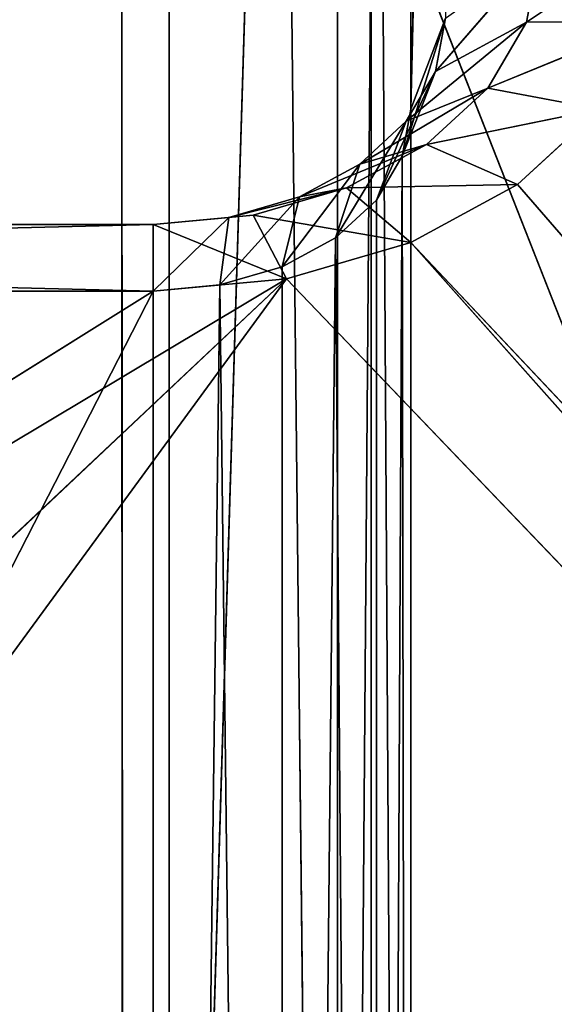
# Model space of a CAD drawing. Extents: x 202 to 257, y 0 to 134.
# Tile 401 of 491: x 240.16 to 241.2, y 88.03 to 89.94. Entities that reach past the tile are written whole.
import ezdxf

# ---------------------------------------------------------------- set-up
doc = ezdxf.new("R2010")
doc.units = 0
doc.header["$LTSCALE"] = 25.4
doc.layers.get('0').update_dxf_attribs({"color": 13, "linetype": 'CONTINUOUS'})

# ---------------------------------------------------------------- blocks, each defined once
blk = doc.blocks.new('MONO-I-KINKIET-7808-7840_S')
at = {"color": 7}
for p, q in [((17.2277, 47.5397, 113.5207), (17.2277, 121.7859, 39.2745)), ((17.2277, 47.5397, 113.5207), (17.2277, 121.7859, 39.2745)), ((16.8361, 120.7431, 38.2317), (16.8361, 46.4969, 112.4779)), ((16.8361, 120.7431, 38.2317), (16.8361, 46.4969, 112.4779)), ((17.2587, 78.6351, 119.4431), (17.1292, 68.37, 129.6841)), ((17.2587, 78.6351, 119.4431), (17.1292, 68.37, 129.6841)), ((22.5087, 78.6351, 119.4431), (17.2587, 68.3821, 129.6962)), ((22.5087, 78.6351, 119.4431), (17.2587, 68.3821, 129.6962)), ((17.2587, 78.6351, 119.4431), (17.2587, 68.3821, 129.6962)), ((17.2587, 78.6351, 119.4431), (17.2587, 68.3821, 129.6962)), ((16.9051, 68.2785, 129.5926), (17.0087, 78.5878, 119.3958)), ((16.9051, 68.2785, 129.5926), (17.0087, 78.5878, 119.3958)), ((17.0087, 78.5878, 119.3958), (17.1292, 68.37, 129.6841)), ((17.0087, 78.5878, 119.3958), (17.1292, 68.37, 129.6841)), ((17.0087, 78.5878, 119.3958), (17.0087, 68.3347, 129.6488)), ((17.0087, 78.5878, 119.3958), (17.0087, 68.3347, 129.6488)), ((16.7757, 68.12, 129.4341), (16.8256, 78.4583, 119.2663)), ((16.7757, 68.12, 129.4341), (16.8256, 78.4583, 119.2663)), ((16.8256, 68.2053, 129.5194), (16.8256, 78.4583, 119.2663)), ((16.8256, 68.2053, 129.5194), (16.8256, 78.4583, 119.2663)), ((16.9051, 68.2785, 129.5926), (16.8256, 78.4583, 119.2663)), ((16.9051, 68.2785, 129.5926), (16.8256, 78.4583, 119.2663)), ((16.7587, 68.0285, 129.3426), (16.7587, 78.2816, 119.0896)), ((16.7587, 78.2816, 119.0896), (16.7587, 66.4372, 127.7513)), ((16.7587, 78.2816, 119.0896), (16.7587, 66.4372, 127.7513)), ((16.7757, 68.12, 129.4341), (16.7587, 78.2816, 119.0896)), ((16.7587, 68.0285, 129.3426), (16.7587, 78.2816, 119.0896)), ((16.7757, 68.12, 129.4341), (16.7587, 78.2816, 119.0896)), ((12.7722, 77.8399, 143.8209), (21.5087, 55.6185, 121.5995)), ((12.7722, 77.8399, 143.8209), (21.5087, 55.6185, 121.5995)), ((16.7587, 66.4372, 127.7513), (16.7587, 76.6903, 117.4983)), ((16.7587, 76.6903, 117.4983), (16.8232, 66.0184, 127.3326)), ((16.7587, 76.6903, 117.4983), (16.8232, 66.0184, 127.3326)), ((16.7587, 66.4372, 127.7513), (16.7587, 76.6903, 117.4983)), ((16.9014, 76.0719, 116.8799), (16.8232, 66.0184, 127.3326)), ((16.9014, 76.0719, 116.8799), (16.8232, 66.0184, 127.3326)), ((17.0137, 65.6193, 126.9334), (16.9014, 76.0719, 116.8799)), ((16.9014, 76.0719, 116.8799), (16.9014, 65.8188, 127.1329)), ((16.9014, 76.0719, 116.8799), (16.9014, 65.8188, 127.1329)), ((17.0137, 65.6193, 126.9334), (16.9014, 76.0719, 116.8799)), ((17.0137, 65.6193, 126.9334), (17.3149, 75.5177, 116.3257)), ((17.0137, 65.6193, 126.9334), (17.3149, 75.5177, 116.3257)), ((17.3214, 65.2586, 126.5727), (17.3149, 75.5177, 116.3257)), ((17.3214, 65.2586, 126.5727), (17.3149, 75.5177, 116.3257)), ((20.764, 73.5046, 135.5258), (16.9998, 68.358, 130.3792)), ((20.764, 73.5046, 135.5258), (16.9998, 68.358, 130.3792)), ((12.7479, 72.8012, 134.8224), (16.7587, 68.2873, 130.3085)), ((12.7479, 72.8012, 134.8224), (16.7587, 68.2873, 130.3085)), ((12.7479, 72.8012, 134.8224), (16.9998, 68.358, 130.3792)), ((12.7479, 72.8012, 134.8224), (16.9998, 68.358, 130.3792)), ((16.9998, 68.358, 130.3792), (21.3262, 72.4313, 134.4525)), ((16.9998, 68.358, 130.3792), (21.3262, 72.4313, 134.4525)), ((12.9087, 72.3769, 134.3981), (16.5515, 68.175, 130.1962)), ((12.9087, 72.3769, 134.3981), (16.5515, 68.175, 130.1962)), ((12.9087, 72.3769, 134.3981), (16.7587, 68.2873, 130.3085)), ((12.9087, 72.3769, 134.3981), (16.7587, 68.2873, 130.3085)), ((16.9998, 68.358, 130.3792), (22.1824, 71.4599, 133.4811)), ((16.9998, 68.358, 130.3792), (22.1824, 71.4599, 133.4811)), ((22.1824, 71.4599, 133.4811), (17.2587, 68.3821, 130.4033)), ((22.1824, 71.4599, 133.4811), (17.2587, 68.3821, 130.4033)), ((17.2587, 68.3821, 130.4033), (16.9998, 68.358, 130.3792)), ((17.2587, 68.3821, 130.4033), (16.9998, 68.358, 130.3792)), ((17.2587, 68.3821, 129.6962), (17.1119, 68.239, 129.9067)), ((17.2587, 68.3821, 129.6962), (17.1119, 68.239, 129.9067)), ((17.1292, 68.37, 129.6841), (17.2587, 68.3821, 129.6962)), ((17.1292, 68.37, 129.6841), (17.2587, 68.3821, 129.6962)), ((22.5087, 68.3821, 130.4033), (17.2587, 68.3821, 130.4033)), ((17.2587, 68.3821, 129.6962), (22.5087, 68.3821, 129.6962)), ((17.2587, 68.2527, 129.9203), (17.2587, 68.3821, 129.6962)), ((17.2587, 68.3821, 130.4033), (17.2587, 68.2527, 130.1791)), ((17.2587, 68.3821, 129.6962), (22.5087, 68.3821, 129.6962)), ((17.2587, 68.3821, 129.6962), (22.5087, 68.2527, 129.9203)), ((17.2587, 68.3821, 129.6962), (22.5087, 68.2527, 129.9203)), ((17.2587, 68.2527, 129.9203), (17.2587, 68.3821, 129.6962)), ((17.2587, 68.2527, 130.1791), (22.5087, 68.3821, 130.4033)), ((17.2587, 68.2527, 130.1791), (22.5087, 68.3821, 130.4033)), ((17.2587, 68.3821, 130.4033), (17.2587, 68.2527, 130.1791)), ((22.5087, 68.3821, 130.4033), (17.2587, 68.3821, 130.4033)), ((16.9998, 68.358, 130.3792), (16.7587, 68.2873, 130.3085)), ((16.9998, 68.358, 130.3792), (16.7587, 68.2873, 130.3085)), ((17.1292, 68.37, 129.6841), (16.9752, 68.199, 129.8666)), ((17.1292, 68.37, 129.6841), (16.9752, 68.199, 129.8666)), ((17.2587, 68.2527, 130.1791), (16.9998, 68.358, 130.3792)), ((17.2587, 68.2527, 130.1791), (16.9998, 68.358, 130.3792)), ((17.0645, 68.2346, 130.1611), (16.9998, 68.358, 130.3792)), ((17.0645, 68.2346, 130.1611), (16.9998, 68.358, 130.3792)), ((17.0087, 68.3347, 129.6488), (17.1292, 68.37, 129.6841)), ((17.0087, 68.3347, 129.6488), (17.1292, 68.37, 129.6841)), ((17.1292, 68.37, 129.6841), (17.1119, 68.239, 129.9067)), ((17.1292, 68.37, 129.6841), (17.1119, 68.239, 129.9067)), ((17.0087, 68.3347, 129.6488), (16.8577, 68.1352, 129.8029)), ((17.0087, 68.3347, 129.6488), (16.8577, 68.1352, 129.8029)), ((16.9051, 68.2785, 129.5926), (17.0087, 68.3347, 129.6488)), ((16.9051, 68.2785, 129.5926), (17.0087, 68.3347, 129.6488)), ((17.0087, 68.3347, 129.6488), (16.9752, 68.199, 129.8666)), ((17.0087, 68.3347, 129.6488), (16.9752, 68.199, 129.8666)), ((16.7587, 68.2873, 130.3085), (16.5515, 68.175, 130.1962)), ((16.7587, 68.2873, 130.3085), (16.5515, 68.175, 130.1962)), ((17.0645, 68.2346, 130.1611), (16.7587, 68.2873, 130.3085)), ((17.0645, 68.2346, 130.1611), (16.7587, 68.2873, 130.3085)), ((16.8837, 68.1816, 130.1081), (16.7587, 68.2873, 130.3085)), ((16.8837, 68.1816, 130.1081), (16.7587, 68.2873, 130.3085)), ((16.9051, 68.2785, 129.5926), (16.7676, 68.0522, 129.7199)), ((16.9051, 68.2785, 129.5926), (16.7676, 68.0522, 129.7199)), ((16.8256, 68.2053, 129.5194), (16.9051, 68.2785, 129.5926)), ((16.8256, 68.2053, 129.5194), (16.9051, 68.2785, 129.5926)), ((16.9051, 68.2785, 129.5926), (16.8577, 68.1352, 129.8029)), ((16.9051, 68.2785, 129.5926), (16.8577, 68.1352, 129.8029)), ((17.2587, 68.2527, 129.9203), (17.0645, 68.2346, 130.1611)), ((17.0645, 68.2346, 130.1611), (17.2587, 68.2527, 130.1791)), ((17.2587, 68.2527, 129.9203), (17.0645, 68.2346, 130.1611)), ((17.0645, 68.2346, 130.1611), (17.2587, 68.2527, 130.1791)), ((17.1119, 68.239, 129.9067), (17.2587, 68.2527, 129.9203)), ((17.1119, 68.239, 129.9067), (17.2587, 68.2527, 129.9203)), ((17.2587, 68.2527, 130.1791), (17.2587, 68.2527, 129.9203)), ((17.2587, 68.2527, 129.9203), (22.5087, 68.2527, 129.9203)), ((17.2587, 68.2527, 129.9203), (22.5087, 68.2527, 129.9203)), ((17.2587, 68.2527, 129.9203), (22.5087, 68.2527, 130.1791)), ((17.2587, 68.2527, 129.9203), (22.5087, 68.2527, 130.1791)), ((17.2587, 68.2527, 130.1791), (17.2587, 68.2527, 129.9203)), ((17.2587, 68.2527, 130.1791), (22.5087, 68.2527, 130.1791)), ((17.2587, 68.2527, 130.1791), (22.5087, 68.2527, 130.1791)), ((17.1119, 68.239, 129.9067), (16.8837, 68.1816, 130.1081)), ((17.1119, 68.239, 129.9067), (16.8837, 68.1816, 130.1081)), ((16.8837, 68.1816, 130.1081), (17.0645, 68.2346, 130.1611)), ((16.8837, 68.1816, 130.1081), (17.0645, 68.2346, 130.1611)), ((16.9752, 68.199, 129.8666), (17.1119, 68.239, 129.9067)), ((16.9752, 68.199, 129.8666), (17.1119, 68.239, 129.9067)), ((17.1119, 68.239, 129.9067), (17.0645, 68.2346, 130.1611)), ((17.1119, 68.239, 129.9067), (17.0645, 68.2346, 130.1611)), ((16.8256, 68.2053, 129.5194), (16.711, 67.9555, 129.6232)), ((16.8256, 68.2053, 129.5194), (16.711, 67.9555, 129.6232)), ((16.8256, 68.2053, 129.5194), (16.7676, 68.0522, 129.7199)), ((16.8256, 68.2053, 129.5194), (16.7676, 68.0522, 129.7199)), ((16.7757, 68.12, 129.4341), (16.8256, 68.2053, 129.5194)), ((16.7757, 68.12, 129.4341), (16.8256, 68.2053, 129.5194)), ((16.9752, 68.199, 129.8666), (16.7283, 68.0973, 130.0238)), ((16.9752, 68.199, 129.8666), (16.7283, 68.0973, 130.0238)), ((16.8577, 68.1352, 129.8029), (16.9752, 68.199, 129.8666)), ((16.8577, 68.1352, 129.8029), (16.9752, 68.199, 129.8666)), ((16.9752, 68.199, 129.8666), (16.8837, 68.1816, 130.1081)), ((16.9752, 68.199, 129.8666), (16.8837, 68.1816, 130.1081)), ((16.5515, 68.175, 130.1962), (16.3926, 68.0285, 130.0497)), ((16.5515, 68.175, 130.1962), (16.3926, 68.0285, 130.0497)), ((16.8837, 68.1816, 130.1081), (16.5515, 68.175, 130.1962)), ((16.8837, 68.1816, 130.1081), (16.5515, 68.175, 130.1962)), ((16.7283, 68.0973, 130.0238), (16.5515, 68.175, 130.1962)), ((16.7283, 68.0973, 130.0238), (16.5515, 68.175, 130.1962)), ((16.7283, 68.0973, 130.0238), (16.8837, 68.1816, 130.1081)), ((16.7283, 68.0973, 130.0238), (16.8837, 68.1816, 130.1081)), ((16.8577, 68.1352, 129.8029), (16.6091, 67.9875, 129.914)), ((16.8577, 68.1352, 129.8029), (16.6091, 67.9875, 129.914)), ((16.8577, 68.1352, 129.8029), (16.7283, 68.0973, 130.0238)), ((16.8577, 68.1352, 129.8029), (16.7283, 68.0973, 130.0238)), ((16.7676, 68.0522, 129.7199), (16.8577, 68.1352, 129.8029)), ((16.7676, 68.0522, 129.7199), (16.8577, 68.1352, 129.8029)), ((16.7757, 68.12, 129.4341), (16.6917, 67.8517, 129.5194)), ((16.7757, 68.12, 129.4341), (16.6917, 67.8517, 129.5194)), ((16.7757, 68.12, 129.4341), (16.711, 67.9555, 129.6232)), ((16.7757, 68.12, 129.4341), (16.711, 67.9555, 129.6232)), ((16.7587, 68.0285, 129.3426), (16.7757, 68.12, 129.4341)), ((16.7587, 68.0285, 129.3426), (16.7757, 68.12, 129.4341)), ((16.7283, 68.0973, 130.0238), (16.3926, 68.0285, 130.0497)), ((16.7283, 68.0973, 130.0238), (16.3926, 68.0285, 130.0497)), ((16.6091, 67.9875, 129.914), (16.7283, 68.0973, 130.0238)), ((16.6091, 67.9875, 129.914), (16.7283, 68.0973, 130.0238)), ((16.7676, 68.0522, 129.7199), (16.5342, 67.8596, 129.7861)), ((16.7676, 68.0522, 129.7199), (16.5342, 67.8596, 129.7861)), ((16.7676, 68.0522, 129.7199), (16.6091, 67.9875, 129.914)), ((16.7676, 68.0522, 129.7199), (16.6091, 67.9875, 129.914)), ((16.711, 67.9555, 129.6232), (16.7676, 68.0522, 129.7199)), ((16.711, 67.9555, 129.6232), (16.7676, 68.0522, 129.7199)), ((16.6091, 67.9875, 129.914), (16.3926, 68.0285, 130.0497)), ((16.6091, 67.9875, 129.914), (16.3926, 68.0285, 130.0497)), ((16.6917, 67.8517, 129.5194), (16.7587, 68.0285, 129.3426)), ((16.6917, 67.8517, 129.5194), (16.7587, 68.0285, 129.3426)), ((16.7206, 66.3019, 127.8866), (16.7587, 68.0285, 129.3426)), ((16.7206, 66.3019, 127.8866), (16.7587, 68.0285, 129.3426)), ((16.7587, 66.4372, 127.7513), (16.7587, 68.0285, 129.3426)), ((16.7587, 66.4372, 127.7513), (16.7587, 68.0285, 129.3426)), ((16.6091, 67.9875, 129.914), (16.2927, 67.858, 129.8792)), ((16.6091, 67.9875, 129.914), (16.2927, 67.858, 129.8792)), ((16.5342, 67.8596, 129.7861), (16.6091, 67.9875, 129.914)), ((16.5342, 67.8596, 129.7861), (16.6091, 67.9875, 129.914)), ((16.711, 67.9555, 129.6232), (16.5087, 67.7223, 129.6488)), ((16.711, 67.9555, 129.6232), (16.5087, 67.7223, 129.6488)), ((16.711, 67.9555, 129.6232), (16.5342, 67.8596, 129.7861)), ((16.711, 67.9555, 129.6232), (16.5342, 67.8596, 129.7861)), ((16.6917, 67.8517, 129.5194), (16.711, 67.9555, 129.6232)), ((16.6917, 67.8517, 129.5194), (16.711, 67.9555, 129.6232)), ((16.5342, 67.8596, 129.7861), (16.2587, 67.675, 129.6962)), ((16.5342, 67.8596, 129.7861), (16.2587, 67.675, 129.6962)), ((16.5342, 67.8596, 129.7861), (16.2927, 67.858, 129.8792)), ((16.5342, 67.8596, 129.7861), (16.2927, 67.858, 129.8792)), ((16.5087, 67.7223, 129.6488), (16.5342, 67.8596, 129.7861)), ((16.5087, 67.7223, 129.6488), (16.5342, 67.8596, 129.7861))]:
    blk.add_line(p, q, dxfattribs=at)
mesh = blk.add_polyface(dxfattribs=at)
corners = [(17.2277, 121.7859, 39.2745), (13.8623, 123.1598, 40.6483), (13.8623, 48.9135, 114.8946)]
mesh.append_faces([[corners[k] for k in face] for face in [(0, 1, 2)]], dxfattribs={"color": 7})
mesh = blk.add_polyface(dxfattribs=at)
corners = [(13.335, 47.8863, 113.8673), (13.335, 122.1325, 39.6211), (16.8361, 120.7431, 38.2317)]
mesh.append_faces([[corners[k] for k in face] for face in [(0, 1, 2)]], dxfattribs={"color": 7})
mesh = blk.add_polyface(dxfattribs=at)
corners = [(17.2277, 121.7859, 39.2745), (13.8623, 48.9135, 114.8946), (17.2277, 47.5397, 113.5207)]
mesh.append_faces([[corners[k] for k in face] for face in [(0, 1, 2)]], dxfattribs={"color": 7})
mesh = blk.add_polyface(dxfattribs=at)
corners = [(20.845, 120.782, 38.2706), (17.2277, 121.7859, 39.2745), (20.5087, 46.7056, 112.4972)]
mesh.append_faces([[corners[k] for k in face] for face in [(0, 1, 2)]], dxfattribs={"color": 7})
mesh = blk.add_polyface(dxfattribs=at)
corners = [(20.5087, 46.7056, 112.4972), (17.2277, 121.7859, 39.2745), (20.0087, 46.7292, 112.7102)]
mesh.append_faces([[corners[k] for k in face] for face in [(0, 1, 2)]], dxfattribs={"color": 7})
mesh = blk.add_polyface(dxfattribs=at)
corners = [(20.0087, 46.7292, 112.7102), (17.2277, 121.7859, 39.2745), (17.2277, 47.5397, 113.5207)]
mesh.append_faces([[corners[k] for k in face] for face in [(0, 1, 2)]], dxfattribs={"color": 7})
mesh = blk.add_polyface(dxfattribs=at)
corners = [(16.8361, 46.4969, 112.4779), (13.335, 47.8863, 113.8673), (16.8361, 120.7431, 38.2317)]
mesh.append_faces([[corners[k] for k in face] for face in [(0, 1, 2)]], dxfattribs={"color": 7})
mesh = blk.add_polyface(dxfattribs=at)
corners = [(20.5859, 45.6125, 111.3341), (16.8361, 120.7431, 38.2317), (20.5859, 119.729, 37.2176)]
mesh.append_faces([[corners[k] for k in face] for face in [(0, 1, 2)]], dxfattribs={"color": 7})
mesh = blk.add_polyface(dxfattribs=at)
corners = [(20.5859, 45.6125, 111.3341), (20.5087, 45.5941, 111.3856), (16.8361, 120.7431, 38.2317)]
mesh.append_faces([[corners[k] for k in face] for face in [(0, 1, 2)]], dxfattribs={"color": 7})
mesh = blk.add_polyface(dxfattribs=at)
corners = [(20.5087, 45.5941, 111.3856), (20.0087, 45.6105, 111.5915), (16.8361, 120.7431, 38.2317)]
mesh.append_faces([[corners[k] for k in face] for face in [(0, 1, 2)]], dxfattribs={"color": 7})
mesh = blk.add_polyface(dxfattribs=at)
corners = [(20.0087, 45.6105, 111.5915), (16.8361, 46.4969, 112.4779), (16.8361, 120.7431, 38.2317)]
mesh.append_faces([[corners[k] for k in face] for face in [(0, 1, 2)]], dxfattribs={"color": 7})
mesh = blk.add_polyface(dxfattribs=at)
corners = [(21.5087, 55.6185, 121.5995), (17.5467, 79.9914, 145.9724), (15.073, 79.0116, 144.9926)]
mesh.append_faces([[corners[k] for k in face] for face in [(0, 1, 2)]], dxfattribs={"color": 7})
mesh = blk.add_polyface(dxfattribs=at)
corners = [(15.073, 79.0116, 144.9926), (12.7722, 77.8399, 143.8209), (21.5087, 55.6185, 121.5995)]
mesh.append_faces([[corners[k] for k in face] for face in [(0, 1, 2)]], dxfattribs={"color": 7})
mesh = blk.add_polyface(dxfattribs=at)
corners = [(17.1292, 68.37, 129.6841), (17.2587, 78.6351, 119.4431), (17.0087, 78.5878, 119.3958)]
mesh.append_faces([[corners[k] for k in face] for face in [(0, 1, 2)]], dxfattribs={"color": 7})
mesh = blk.add_polyface(dxfattribs=at)
corners = [(17.2587, 68.3821, 129.6962), (17.2587, 78.6351, 119.4431), (17.1292, 68.37, 129.6841)]
mesh.append_faces([[corners[k] for k in face] for face in [(0, 1, 2)]], dxfattribs={"color": 7})
mesh = blk.add_polyface(dxfattribs=at)
corners = [(22.5087, 68.3821, 129.6962), (22.5087, 78.6351, 119.4431), (17.2587, 68.3821, 129.6962)]
mesh.append_faces([[corners[k] for k in face] for face in [(0, 1, 2)]], dxfattribs={"color": 7})
mesh = blk.add_polyface(dxfattribs=at)
corners = [(17.2587, 68.3821, 129.6962), (22.5087, 78.6351, 119.4431), (17.2587, 78.6351, 119.4431)]
mesh.append_faces([[corners[k] for k in face] for face in [(0, 1, 2)]], dxfattribs={"color": 7})
mesh = blk.add_polyface(dxfattribs=at)
corners = [(17.0087, 78.5878, 119.3958), (16.8256, 78.4583, 119.2663), (16.9051, 68.2785, 129.5926)]
mesh.append_faces([[corners[k] for k in face] for face in [(0, 1, 2)]], dxfattribs={"color": 7})
mesh = blk.add_polyface(dxfattribs=at)
corners = [(17.0087, 78.5878, 119.3958), (16.9051, 68.2785, 129.5926), (17.0087, 68.3347, 129.6488)]
mesh.append_faces([[corners[k] for k in face] for face in [(0, 1, 2)]], dxfattribs={"color": 7})
mesh = blk.add_polyface(dxfattribs=at)
corners = [(17.1292, 68.37, 129.6841), (17.0087, 78.5878, 119.3958), (17.0087, 68.3347, 129.6488)]
mesh.append_faces([[corners[k] for k in face] for face in [(0, 1, 2)]], dxfattribs={"color": 7})
mesh = blk.add_polyface(dxfattribs=at)
corners = [(16.8256, 78.4583, 119.2663), (16.7587, 78.2816, 119.0896), (16.7757, 68.12, 129.4341)]
mesh.append_faces([[corners[k] for k in face] for face in [(0, 1, 2)]], dxfattribs={"color": 7})
mesh = blk.add_polyface(dxfattribs=at)
corners = [(16.8256, 78.4583, 119.2663), (16.7757, 68.12, 129.4341), (16.8256, 68.2053, 129.5194)]
mesh.append_faces([[corners[k] for k in face] for face in [(0, 1, 2)]], dxfattribs={"color": 7})
mesh = blk.add_polyface(dxfattribs=at)
corners = [(16.8256, 78.4583, 119.2663), (16.8256, 68.2053, 129.5194), (16.9051, 68.2785, 129.5926)]
mesh.append_faces([[corners[k] for k in face] for face in [(0, 1, 2)]], dxfattribs={"color": 7})
mesh = blk.add_polyface(dxfattribs=at)
corners = [(16.7587, 78.2816, 119.0896), (16.7587, 66.4372, 127.7513), (16.7587, 68.0285, 129.3426)]
mesh.append_faces([[corners[k] for k in face] for face in [(0, 1, 2)]], dxfattribs={"color": 7})
mesh = blk.add_polyface(dxfattribs=at)
corners = [(16.7587, 78.2816, 119.0896), (16.7587, 76.6903, 117.4983), (16.7587, 66.4372, 127.7513)]
mesh.append_faces([[corners[k] for k in face] for face in [(0, 1, 2)]], dxfattribs={"color": 7})
mesh = blk.add_polyface(dxfattribs=at)
corners = [(16.7587, 78.2816, 119.0896), (16.7587, 68.0285, 129.3426), (16.7757, 68.12, 129.4341)]
mesh.append_faces([[corners[k] for k in face] for face in [(0, 1, 2)]], dxfattribs={"color": 7})
mesh = blk.add_polyface(dxfattribs=at)
corners = [(21.5087, 55.6185, 121.5995), (12.7722, 77.8399, 143.8209), (10.6738, 76.4916, 142.4726)]
mesh.append_faces([[corners[k] for k in face] for face in [(0, 1, 2)]], dxfattribs={"color": 7})
mesh = blk.add_polyface(dxfattribs=at)
corners = [(16.7587, 76.6903, 117.4983), (16.8232, 66.0184, 127.3326), (16.7587, 66.4372, 127.7513)]
mesh.append_faces([[corners[k] for k in face] for face in [(0, 1, 2)]], dxfattribs={"color": 7})
mesh = blk.add_polyface(dxfattribs=at)
corners = [(16.7587, 76.6903, 117.4983), (16.9014, 76.0719, 116.8799), (16.8232, 66.0184, 127.3326)]
mesh.append_faces([[corners[k] for k in face] for face in [(0, 1, 2)]], dxfattribs={"color": 7})
mesh = blk.add_polyface(dxfattribs=at)
corners = [(10.6738, 76.4916, 142.4726), (8.8047, 74.9839, 140.9649), (21.3173, 55.5916, 121.5726)]
mesh.append_faces([[corners[k] for k in face] for face in [(0, 1, 2)]], dxfattribs={"color": 7})
mesh = blk.add_polyface(dxfattribs=at)
corners = [(10.6738, 76.4916, 142.4726), (21.3173, 55.5916, 121.5726), (21.5087, 55.6185, 121.5995)]
mesh.append_faces([[corners[k] for k in face] for face in [(0, 1, 2)]], dxfattribs={"color": 7})
mesh = blk.add_polyface(dxfattribs=at)
corners = [(16.9014, 76.0719, 116.8799), (16.9014, 65.8188, 127.1329), (16.8232, 66.0184, 127.3326)]
mesh.append_faces([[corners[k] for k in face] for face in [(0, 1, 2)]], dxfattribs={"color": 7})
mesh = blk.add_polyface(dxfattribs=at)
corners = [(16.9014, 76.0719, 116.8799), (17.3149, 75.5177, 116.3257), (17.0137, 65.6193, 126.9334)]
mesh.append_faces([[corners[k] for k in face] for face in [(0, 1, 2)]], dxfattribs={"color": 7})
mesh = blk.add_polyface(dxfattribs=at)
corners = [(16.9014, 76.0719, 116.8799), (17.0137, 65.6193, 126.9334), (16.9014, 65.8188, 127.1329)]
mesh.append_faces([[corners[k] for k in face] for face in [(0, 1, 2)]], dxfattribs={"color": 7})
mesh = blk.add_polyface(dxfattribs=at)
corners = [(17.3149, 75.5177, 116.3257), (17.3214, 65.2586, 126.5727), (17.0137, 65.6193, 126.9334)]
mesh.append_faces([[corners[k] for k in face] for face in [(0, 1, 2)]], dxfattribs={"color": 7})
mesh = blk.add_polyface(dxfattribs=at)
corners = [(17.3149, 75.5177, 116.3257), (17.9562, 75.0852, 115.8932), (17.7317, 64.9532, 126.2673)]
mesh.append_faces([[corners[k] for k in face] for face in [(0, 1, 2)]], dxfattribs={"color": 7})
mesh = blk.add_polyface(dxfattribs=at)
corners = [(17.3149, 75.5177, 116.3257), (17.7317, 64.9532, 126.2673), (17.3214, 65.2586, 126.5727)]
mesh.append_faces([[corners[k] for k in face] for face in [(0, 1, 2)]], dxfattribs={"color": 7})
mesh = blk.add_polyface(dxfattribs=at)
corners = [(21.3173, 55.5916, 121.5726), (8.8047, 74.9839, 140.9649), (7.1892, 73.3363, 139.3173)]
mesh.append_faces([[corners[k] for k in face] for face in [(0, 1, 2)]], dxfattribs={"color": 7})
mesh = blk.add_polyface(dxfattribs=at)
corners = [(20.764, 73.5046, 135.5258), (16.9998, 68.358, 130.3792), (12.7479, 72.8012, 134.8224)]
mesh.append_faces([[corners[k] for k in face] for face in [(0, 1, 2)]], dxfattribs={"color": 7})
mesh = blk.add_polyface(dxfattribs=at)
corners = [(21.3262, 72.4313, 134.4525), (16.9998, 68.358, 130.3792), (20.764, 73.5046, 135.5258)]
mesh.append_faces([[corners[k] for k in face] for face in [(0, 1, 2)]], dxfattribs={"color": 7})
mesh = blk.add_polyface(dxfattribs=at)
corners = [(7.1892, 73.3363, 139.3173), (5.8478, 71.5699, 137.5509), (21.3173, 55.5916, 121.5726)]
mesh.append_faces([[corners[k] for k in face] for face in [(0, 1, 2)]], dxfattribs={"color": 7})
mesh = blk.add_polyface(dxfattribs=at)
corners = [(16.7587, 68.2873, 130.3085), (12.9087, 72.3769, 134.3981), (12.7479, 72.8012, 134.8224)]
mesh.append_faces([[corners[k] for k in face] for face in [(0, 1, 2)]], dxfattribs={"color": 7})
mesh = blk.add_polyface(dxfattribs=at)
corners = [(12.7479, 72.8012, 134.8224), (16.9998, 68.358, 130.3792), (16.7587, 68.2873, 130.3085)]
mesh.append_faces([[corners[k] for k in face] for face in [(0, 1, 2)]], dxfattribs={"color": 7})
mesh = blk.add_polyface(dxfattribs=at)
corners = [(21.3262, 72.4313, 134.4525), (22.1824, 71.4599, 133.4811), (16.9998, 68.358, 130.3792)]
mesh.append_faces([[corners[k] for k in face] for face in [(0, 1, 2)]], dxfattribs={"color": 7})
mesh = blk.add_polyface(dxfattribs=at)
corners = [(12.9087, 72.3769, 134.3981), (16.5515, 68.175, 130.1962), (16.3926, 68.0285, 130.0497)]
mesh.append_faces([[corners[k] for k in face] for face in [(0, 1, 2)]], dxfattribs={"color": 7})
mesh = blk.add_polyface(dxfattribs=at)
corners = [(16.7587, 68.2873, 130.3085), (16.5515, 68.175, 130.1962), (12.9087, 72.3769, 134.3981)]
mesh.append_faces([[corners[k] for k in face] for face in [(0, 1, 2)]], dxfattribs={"color": 7})
mesh = blk.add_polyface(dxfattribs=at)
corners = [(21.3173, 55.5916, 121.5726), (5.8478, 71.5699, 137.5509), (4.798, 69.7075, 135.6885)]
mesh.append_faces([[corners[k] for k in face] for face in [(0, 1, 2)]], dxfattribs={"color": 7})
mesh = blk.add_polyface(dxfattribs=at)
corners = [(22.1824, 71.4599, 133.4811), (17.2587, 68.3821, 130.4033), (16.9998, 68.358, 130.3792)]
mesh.append_faces([[corners[k] for k in face] for face in [(0, 1, 2)]], dxfattribs={"color": 7})
mesh = blk.add_polyface(dxfattribs=at)
corners = [(22.5087, 68.3821, 130.4033), (17.2587, 68.3821, 130.4033), (22.1824, 71.4599, 133.4811)]
mesh.append_faces([[corners[k] for k in face] for face in [(0, 1, 2)]], dxfattribs={"color": 7})
mesh = blk.add_polyface(dxfattribs=at)
corners = [(21.1551, 55.5149, 121.4959), (4.798, 69.7075, 135.6885), (4.0531, 67.773, 133.754)]
mesh.append_faces([[corners[k] for k in face] for face in [(0, 1, 2)]], dxfattribs={"color": 7})
mesh = blk.add_polyface(dxfattribs=at)
corners = [(21.3173, 55.5916, 121.5726), (4.798, 69.7075, 135.6885), (21.1551, 55.5149, 121.4959)]
mesh.append_faces([[corners[k] for k in face] for face in [(0, 1, 2)]], dxfattribs={"color": 7})
mesh = blk.add_polyface(dxfattribs=at)
corners = [(17.2587, 68.3821, 130.4033), (17.2587, 68.2527, 130.1791), (16.9998, 68.358, 130.3792)]
mesh.append_faces([[corners[k] for k in face] for face in [(0, 1, 2)]], dxfattribs={"color": 7})
mesh = blk.add_polyface(dxfattribs=at)
corners = [(17.2587, 68.2527, 129.9203), (17.2587, 68.3821, 129.6962), (17.1119, 68.239, 129.9067)]
mesh.append_faces([[corners[k] for k in face] for face in [(0, 1, 2)]], dxfattribs={"color": 7})
mesh = blk.add_polyface(dxfattribs=at)
corners = [(17.1119, 68.239, 129.9067), (17.2587, 68.3821, 129.6962), (17.1292, 68.37, 129.6841)]
mesh.append_faces([[corners[k] for k in face] for face in [(0, 1, 2)]], dxfattribs={"color": 7})
mesh = blk.add_polyface(dxfattribs=at)
corners = [(22.5087, 68.2527, 129.9203), (22.5087, 68.3821, 129.6962), (17.2587, 68.3821, 129.6962)]
mesh.append_faces([[corners[k] for k in face] for face in [(0, 1, 2)]], dxfattribs={"color": 7})
mesh = blk.add_polyface(dxfattribs=at)
corners = [(22.5087, 68.2527, 129.9203), (17.2587, 68.3821, 129.6962), (17.2587, 68.2527, 129.9203)]
mesh.append_faces([[corners[k] for k in face] for face in [(0, 1, 2)]], dxfattribs={"color": 7})
mesh = blk.add_polyface(dxfattribs=at)
corners = [(22.5087, 68.3821, 130.4033), (22.5087, 68.2527, 130.1791), (17.2587, 68.2527, 130.1791)]
mesh.append_faces([[corners[k] for k in face] for face in [(0, 1, 2)]], dxfattribs={"color": 7})
mesh = blk.add_polyface(dxfattribs=at)
corners = [(22.5087, 68.3821, 130.4033), (17.2587, 68.2527, 130.1791), (17.2587, 68.3821, 130.4033)]
mesh.append_faces([[corners[k] for k in face] for face in [(0, 1, 2)]], dxfattribs={"color": 7})
mesh = blk.add_polyface(dxfattribs=at)
corners = [(16.9998, 68.358, 130.3792), (17.0645, 68.2346, 130.1611), (16.7587, 68.2873, 130.3085)]
mesh.append_faces([[corners[k] for k in face] for face in [(0, 1, 2)]], dxfattribs={"color": 7})
mesh = blk.add_polyface(dxfattribs=at)
corners = [(17.1119, 68.239, 129.9067), (17.1292, 68.37, 129.6841), (16.9752, 68.199, 129.8666)]
mesh.append_faces([[corners[k] for k in face] for face in [(0, 1, 2)]], dxfattribs={"color": 7})
mesh = blk.add_polyface(dxfattribs=at)
corners = [(16.9752, 68.199, 129.8666), (17.1292, 68.37, 129.6841), (17.0087, 68.3347, 129.6488)]
mesh.append_faces([[corners[k] for k in face] for face in [(0, 1, 2)]], dxfattribs={"color": 7})
mesh = blk.add_polyface(dxfattribs=at)
corners = [(16.9998, 68.358, 130.3792), (17.2587, 68.2527, 130.1791), (17.0645, 68.2346, 130.1611)]
mesh.append_faces([[corners[k] for k in face] for face in [(0, 1, 2)]], dxfattribs={"color": 7})
mesh = blk.add_polyface(dxfattribs=at)
corners = [(16.9752, 68.199, 129.8666), (17.0087, 68.3347, 129.6488), (16.8577, 68.1352, 129.8029)]
mesh.append_faces([[corners[k] for k in face] for face in [(0, 1, 2)]], dxfattribs={"color": 7})
mesh = blk.add_polyface(dxfattribs=at)
corners = [(16.8577, 68.1352, 129.8029), (17.0087, 68.3347, 129.6488), (16.9051, 68.2785, 129.5926)]
mesh.append_faces([[corners[k] for k in face] for face in [(0, 1, 2)]], dxfattribs={"color": 7})
mesh = blk.add_polyface(dxfattribs=at)
corners = [(16.7587, 68.2873, 130.3085), (16.8837, 68.1816, 130.1081), (16.5515, 68.175, 130.1962)]
mesh.append_faces([[corners[k] for k in face] for face in [(0, 1, 2)]], dxfattribs={"color": 7})
mesh = blk.add_polyface(dxfattribs=at)
corners = [(16.7587, 68.2873, 130.3085), (17.0645, 68.2346, 130.1611), (16.8837, 68.1816, 130.1081)]
mesh.append_faces([[corners[k] for k in face] for face in [(0, 1, 2)]], dxfattribs={"color": 7})
mesh = blk.add_polyface(dxfattribs=at)
corners = [(16.9051, 68.2785, 129.5926), (16.7676, 68.0522, 129.7199), (16.8577, 68.1352, 129.8029)]
mesh.append_faces([[corners[k] for k in face] for face in [(0, 1, 2)]], dxfattribs={"color": 7})
mesh = blk.add_polyface(dxfattribs=at)
corners = [(16.9051, 68.2785, 129.5926), (16.8256, 68.2053, 129.5194), (16.7676, 68.0522, 129.7199)]
mesh.append_faces([[corners[k] for k in face] for face in [(0, 1, 2)]], dxfattribs={"color": 7})
mesh = blk.add_polyface(dxfattribs=at)
corners = [(17.2587, 68.2527, 130.1791), (17.2587, 68.2527, 129.9203), (17.0645, 68.2346, 130.1611)]
mesh.append_faces([[corners[k] for k in face] for face in [(0, 1, 2)]], dxfattribs={"color": 7})
mesh = blk.add_polyface(dxfattribs=at)
corners = [(17.0645, 68.2346, 130.1611), (17.2587, 68.2527, 129.9203), (17.1119, 68.239, 129.9067)]
mesh.append_faces([[corners[k] for k in face] for face in [(0, 1, 2)]], dxfattribs={"color": 7})
mesh = blk.add_polyface(dxfattribs=at)
corners = [(22.5087, 68.2527, 130.1791), (22.5087, 68.2527, 129.9203), (17.2587, 68.2527, 129.9203)]
mesh.append_faces([[corners[k] for k in face] for face in [(0, 1, 2)]], dxfattribs={"color": 7})
mesh = blk.add_polyface(dxfattribs=at)
corners = [(22.5087, 68.2527, 130.1791), (17.2587, 68.2527, 129.9203), (17.2587, 68.2527, 130.1791)]
mesh.append_faces([[corners[k] for k in face] for face in [(0, 1, 2)]], dxfattribs={"color": 7})
mesh = blk.add_polyface(dxfattribs=at)
corners = [(17.0645, 68.2346, 130.1611), (17.1119, 68.239, 129.9067), (16.8837, 68.1816, 130.1081)]
mesh.append_faces([[corners[k] for k in face] for face in [(0, 1, 2)]], dxfattribs={"color": 7})
mesh = blk.add_polyface(dxfattribs=at)
corners = [(16.8837, 68.1816, 130.1081), (17.1119, 68.239, 129.9067), (16.9752, 68.199, 129.8666)]
mesh.append_faces([[corners[k] for k in face] for face in [(0, 1, 2)]], dxfattribs={"color": 7})
mesh = blk.add_polyface(dxfattribs=at)
corners = [(16.8256, 68.2053, 129.5194), (16.711, 67.9555, 129.6232), (16.7676, 68.0522, 129.7199)]
mesh.append_faces([[corners[k] for k in face] for face in [(0, 1, 2)]], dxfattribs={"color": 7})
mesh = blk.add_polyface(dxfattribs=at)
corners = [(16.8256, 68.2053, 129.5194), (16.7757, 68.12, 129.4341), (16.711, 67.9555, 129.6232)]
mesh.append_faces([[corners[k] for k in face] for face in [(0, 1, 2)]], dxfattribs={"color": 7})
mesh = blk.add_polyface(dxfattribs=at)
corners = [(16.8837, 68.1816, 130.1081), (16.9752, 68.199, 129.8666), (16.7283, 68.0973, 130.0238)]
mesh.append_faces([[corners[k] for k in face] for face in [(0, 1, 2)]], dxfattribs={"color": 7})
mesh = blk.add_polyface(dxfattribs=at)
corners = [(16.7283, 68.0973, 130.0238), (16.9752, 68.199, 129.8666), (16.8577, 68.1352, 129.8029)]
mesh.append_faces([[corners[k] for k in face] for face in [(0, 1, 2)]], dxfattribs={"color": 7})
mesh = blk.add_polyface(dxfattribs=at)
corners = [(16.5515, 68.175, 130.1962), (16.7283, 68.0973, 130.0238), (16.3926, 68.0285, 130.0497)]
mesh.append_faces([[corners[k] for k in face] for face in [(0, 1, 2)]], dxfattribs={"color": 7})
mesh = blk.add_polyface(dxfattribs=at)
corners = [(16.5515, 68.175, 130.1962), (16.8837, 68.1816, 130.1081), (16.7283, 68.0973, 130.0238)]
mesh.append_faces([[corners[k] for k in face] for face in [(0, 1, 2)]], dxfattribs={"color": 7})
mesh = blk.add_polyface(dxfattribs=at)
corners = [(16.7283, 68.0973, 130.0238), (16.8577, 68.1352, 129.8029), (16.6091, 67.9875, 129.914)]
mesh.append_faces([[corners[k] for k in face] for face in [(0, 1, 2)]], dxfattribs={"color": 7})
mesh = blk.add_polyface(dxfattribs=at)
corners = [(16.6091, 67.9875, 129.914), (16.8577, 68.1352, 129.8029), (16.7676, 68.0522, 129.7199)]
mesh.append_faces([[corners[k] for k in face] for face in [(0, 1, 2)]], dxfattribs={"color": 7})
mesh = blk.add_polyface(dxfattribs=at)
corners = [(16.7757, 68.12, 129.4341), (16.6917, 67.8517, 129.5194), (16.711, 67.9555, 129.6232)]
mesh.append_faces([[corners[k] for k in face] for face in [(0, 1, 2)]], dxfattribs={"color": 7})
mesh = blk.add_polyface(dxfattribs=at)
corners = [(16.7757, 68.12, 129.4341), (16.7587, 68.0285, 129.3426), (16.6917, 67.8517, 129.5194)]
mesh.append_faces([[corners[k] for k in face] for face in [(0, 1, 2)]], dxfattribs={"color": 7})
mesh = blk.add_polyface(dxfattribs=at)
corners = [(16.3926, 68.0285, 130.0497), (16.7283, 68.0973, 130.0238), (16.6091, 67.9875, 129.914)]
mesh.append_faces([[corners[k] for k in face] for face in [(0, 1, 2)]], dxfattribs={"color": 7})
mesh = blk.add_polyface(dxfattribs=at)
corners = [(16.6091, 67.9875, 129.914), (16.7676, 68.0522, 129.7199), (16.5342, 67.8596, 129.7861)]
mesh.append_faces([[corners[k] for k in face] for face in [(0, 1, 2)]], dxfattribs={"color": 7})
mesh = blk.add_polyface(dxfattribs=at)
corners = [(16.5342, 67.8596, 129.7861), (16.7676, 68.0522, 129.7199), (16.711, 67.9555, 129.6232)]
mesh.append_faces([[corners[k] for k in face] for face in [(0, 1, 2)]], dxfattribs={"color": 7})
mesh = blk.add_polyface(dxfattribs=at)
corners = [(16.3926, 68.0285, 130.0497), (16.6091, 67.9875, 129.914), (16.2927, 67.858, 129.8792)]
mesh.append_faces([[corners[k] for k in face] for face in [(0, 1, 2)]], dxfattribs={"color": 7})
mesh = blk.add_polyface(dxfattribs=at)
corners = [(16.7587, 68.0285, 129.3426), (16.7206, 66.3019, 127.8866), (16.6917, 67.8517, 129.5194)]
mesh.append_faces([[corners[k] for k in face] for face in [(0, 1, 2)]], dxfattribs={"color": 7})
mesh = blk.add_polyface(dxfattribs=at)
corners = [(16.7587, 68.0285, 129.3426), (16.7587, 66.4372, 127.7513), (16.7206, 66.3019, 127.8866)]
mesh.append_faces([[corners[k] for k in face] for face in [(0, 1, 2)]], dxfattribs={"color": 7})
mesh = blk.add_polyface(dxfattribs=at)
corners = [(16.6091, 67.9875, 129.914), (16.5342, 67.8596, 129.7861), (16.2927, 67.858, 129.8792)]
mesh.append_faces([[corners[k] for k in face] for face in [(0, 1, 2)]], dxfattribs={"color": 7})
mesh = blk.add_polyface(dxfattribs=at)
corners = [(16.711, 67.9555, 129.6232), (16.5087, 67.7223, 129.6488), (16.5342, 67.8596, 129.7861)]
mesh.append_faces([[corners[k] for k in face] for face in [(0, 1, 2)]], dxfattribs={"color": 7})
mesh = blk.add_polyface(dxfattribs=at)
corners = [(16.711, 67.9555, 129.6232), (16.6917, 67.8517, 129.5194), (16.5087, 67.7223, 129.6488)]
mesh.append_faces([[corners[k] for k in face] for face in [(0, 1, 2)]], dxfattribs={"color": 7})
mesh = blk.add_polyface(dxfattribs=at)
corners = [(16.2927, 67.858, 129.8792), (16.5342, 67.8596, 129.7861), (16.2587, 67.675, 129.6962)]
mesh.append_faces([[corners[k] for k in face] for face in [(0, 1, 2)]], dxfattribs={"color": 7})
mesh = blk.add_polyface(dxfattribs=at)
corners = [(16.5342, 67.8596, 129.7861), (16.5087, 67.7223, 129.6488), (16.2587, 67.675, 129.6962)]
mesh.append_faces([[corners[k] for k in face] for face in [(0, 1, 2)]], dxfattribs={"color": 7})

msp = doc.modelspace()

# ---------------------------------------------------------------- block references
at = {"color": 0, "rotation": 180}
msp.add_blockref('MONO-I-KINKIET-7808-7840_S', (257.6789, 157.7954, -1.2506), dxfattribs=at)

doc.saveas('drawing.dxf')
